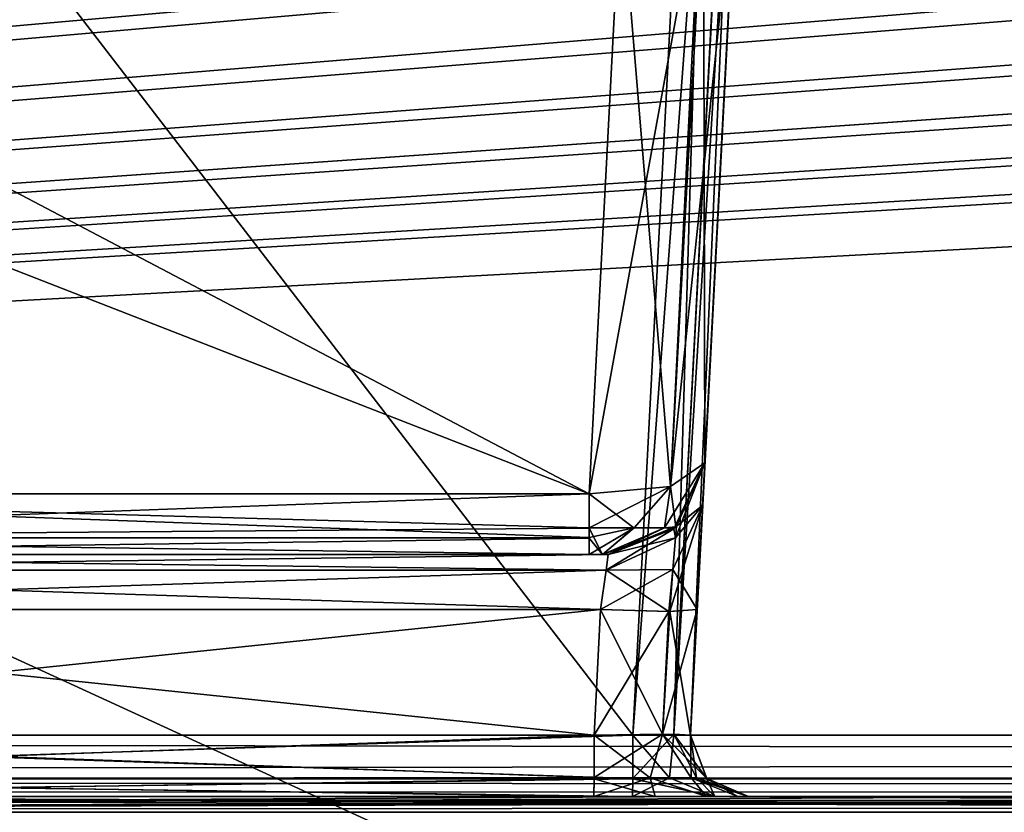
# Model space of a CAD drawing. Header units: inches. Extents: x -10 to 10, y -2.3 to 4.3.
# Tile 368 of 656: x -4.472 to -3.963, y -1.613 to -1.204. Entities that reach past the tile are written whole.
import ezdxf

# ---------------------------------------------------------------- set-up
doc = ezdxf.new("R2010")
doc.units = ezdxf.units.IN
doc.header["$LTSCALE"] = 65.185185
doc.header["$MEASUREMENT"] = 0
for name, color, linetype in [('131', 7, 'CONTINUOUS'), ('140', 7, 'CONTINUOUS'), ('1543', 7, 'CONTINUOUS'), ('1544', 7, 'CONTINUOUS'), ('1545', 7, 'CONTINUOUS'), ('1546', 7, 'CONTINUOUS'), ('1552', 7, 'CONTINUOUS'), ('1553', 7, 'CONTINUOUS'), ('1554', 7, 'CONTINUOUS'), ('165', 7, 'CONTINUOUS'), ('1802', 7, 'CONTINUOUS'), ('1803', 7, 'CONTINUOUS'), ('1804', 7, 'CONTINUOUS'), ('1805', 7, 'CONTINUOUS'), ('1809', 7, 'CONTINUOUS'), ('1810', 7, 'CONTINUOUS'), ('195', 7, 'CONTINUOUS'), ('196', 7, 'CONTINUOUS'), ('3830', 7, 'CONTINUOUS'), ('3835', 7, 'CONTINUOUS'), ('432', 7, 'CONTINUOUS'), ('5699', 7, 'CONTINUOUS'), ('7022', 7, 'CONTINUOUS'), ('7023', 7, 'CONTINUOUS'), ('7024', 7, 'CONTINUOUS'), ('7027', 7, 'CONTINUOUS'), ('7028', 7, 'CONTINUOUS'), ('7029', 7, 'CONTINUOUS'), ('7030', 7, 'CONTINUOUS'), ('7031', 7, 'CONTINUOUS'), ('7033', 7, 'CONTINUOUS'), ('7036', 7, 'CONTINUOUS'), ('7308', 7, 'CONTINUOUS'), ('7399', 7, 'CONTINUOUS'), ('7404', 7, 'CONTINUOUS'), ('7405', 7, 'CONTINUOUS'), ('7406', 7, 'CONTINUOUS'), ('7409', 7, 'CONTINUOUS'), ('7410', 7, 'CONTINUOUS'), ('8170', 7, 'CONTINUOUS'), ('8171', 7, 'CONTINUOUS'), ('8172', 7, 'CONTINUOUS'), ('8173', 7, 'CONTINUOUS'), ('8174', 7, 'CONTINUOUS'), ('8177', 7, 'CONTINUOUS'), ('8178', 7, 'CONTINUOUS'), ('8179', 7, 'CONTINUOUS'), ('8585', 7, 'CONTINUOUS'), ('8594', 7, 'CONTINUOUS'), ('9511', 7, 'CONTINUOUS')]:
    doc.layers.add(name, color=color, linetype=linetype)

msp = doc.modelspace()

# ---------------------------------------------------------------- linework, layer by layer
at = {"layer": '131', "linetype": 'Continuous'}
for points in [[(8.075, -1.605, 4.09849), (-8.075, -1.605, 4.09849), (8.075, -1.605, -4.09849), (8.075, -1.605, 4.09849)], [(8.075, -1.605, -4.09849), (-8.075, -1.605, 4.09849), (-8.075, -1.605, -4.09849), (8.075, -1.605, -4.09849)]]:
    msp.add_3dface(points, dxfattribs=at)
at = {"layer": '140', "linetype": 'Continuous'}
for points in [[(-8.5782, -1.605, -4.59779), (8.57822, -1.605, -4.59779), (-5.96565, -1.605, -4.58254), (-8.5782, -1.605, -4.59779)], [(8.57822, -1.605, 4.59779), (-8.5782, -1.605, 4.59779), (5.96565, -1.605, 4.58254), (8.57822, -1.605, 4.59779)], [(5.96565, -1.605, 4.58254), (-8.5782, -1.605, 4.59779), (1.96565, -1.605, 4.58254), (5.96565, -1.605, 4.58254)], [(1.96565, -1.605, 4.58254), (-8.5782, -1.605, 4.59779), (-1.98604, -1.605, 4.58467), (1.96565, -1.605, 4.58254)], [(-1.98604, -1.605, 4.58467), (-8.5782, -1.605, 4.59779), (-5.98604, -1.605, 4.58467), (-1.98604, -1.605, 4.58467)], [(-2.14705, -1.605, 4.53289), (-1.98604, -1.605, 4.58467), (-5.98604, -1.605, 4.58467), (-2.14705, -1.605, 4.53289)], [(-2.31453, -1.605, 4.45621), (-2.14705, -1.605, 4.53289), (-5.98604, -1.605, 4.58467), (-2.31453, -1.605, 4.45621)], [(-2.82517, -1.605, 4.45621), (-2.31453, -1.605, 4.45621), (-5.98604, -1.605, 4.58467), (-2.82517, -1.605, 4.45621)], [(-3.17483, -1.605, 4.45621), (-2.82517, -1.605, 4.45621), (-5.98604, -1.605, 4.58467), (-3.17483, -1.605, 4.45621)], [(-3.84467, -1.605, 4.45621), (-3.17483, -1.605, 4.45621), (-5.98604, -1.605, 4.58467), (-3.84467, -1.605, 4.45621)], [(-3.88708, -1.605, 4.43865), (-3.84467, -1.605, 4.45621), (-5.98604, -1.605, 4.58467), (-3.88708, -1.605, 4.43865)], [(-4.15533, -1.605, 4.45621), (-3.88708, -1.605, 4.43865), (-5.98604, -1.605, 4.58467), (-4.15533, -1.605, 4.45621)], [(-4.82517, -1.605, 4.45621), (-4.15533, -1.605, 4.45621), (-5.98604, -1.605, 4.58467), (-4.82517, -1.605, 4.45621)], [(-5.96565, -1.605, -4.58254), (8.57822, -1.605, -4.59779), (-1.96565, -1.605, -4.58254), (-5.96565, -1.605, -4.58254)], [(-5.81869, -1.605, -4.49853), (-5.96565, -1.605, -4.58254), (-1.96565, -1.605, -4.58254), (-5.81869, -1.605, -4.49853)], [(-5.68547, -1.605, -4.45621), (-5.81869, -1.605, -4.49853), (-1.96565, -1.605, -4.58254), (-5.68547, -1.605, -4.45621)], [(-5.17483, -1.605, -4.45621), (-5.68547, -1.605, -4.45621), (-1.96565, -1.605, -4.58254), (-5.17483, -1.605, -4.45621)], [(-4.82517, -1.605, -4.45621), (-5.17483, -1.605, -4.45621), (-1.96565, -1.605, -4.58254), (-4.82517, -1.605, -4.45621)], [(-4.15533, -1.605, -4.45621), (-4.82517, -1.605, -4.45621), (-1.96565, -1.605, -4.58254), (-4.15533, -1.605, -4.45621)], [(-4.11292, -1.605, -4.43865), (-4.15533, -1.605, -4.45621), (-1.96565, -1.605, -4.58254), (-4.11292, -1.605, -4.43865)], [(-3.9046, -1.605, 4.39627), (-3.88708, -1.605, 4.43865), (-4.15533, -1.605, 4.45621), (-3.9046, -1.605, 4.39627)], [(-4.11295, -1.605, 4.43868), (-3.9046, -1.605, 4.39627), (-4.15533, -1.605, 4.45621), (-4.11295, -1.605, 4.43868)], [(-4.11715, -1.605, -4.14496), (-4.10103, -1.605, -4.17031), (-3.9046, -1.605, -4.39627), (-4.11715, -1.605, -4.14496)], [(-3.88285, -1.605, -4.14496), (-4.11715, -1.605, -4.14496), (-3.89897, -1.605, -4.17032), (-3.88285, -1.605, -4.14496)], [(-3.89897, -1.605, -4.17032), (-4.11715, -1.605, -4.14496), (-3.9046, -1.605, -4.1998), (-3.89897, -1.605, -4.17032)], [(-3.9046, -1.605, -4.1998), (-4.11715, -1.605, -4.14496), (-3.9046, -1.605, -4.39627), (-3.9046, -1.605, -4.1998)], [(-4.11715, -1.605, 4.14496), (-3.88285, -1.605, 4.14496), (-4.10103, -1.605, 4.17032), (-4.11715, -1.605, 4.14496)], [(-3.9046, -1.605, 4.1998), (-3.9046, -1.605, 4.39627), (-4.11295, -1.605, 4.43868), (-3.9046, -1.605, 4.1998)], [(-4.0954, -1.605, 4.39627), (-3.9046, -1.605, 4.1998), (-4.11295, -1.605, 4.43868), (-4.0954, -1.605, 4.39627)], [(-4.0954, -1.605, -4.39627), (-4.11292, -1.605, -4.43865), (-3.84467, -1.605, -4.45621), (-4.0954, -1.605, -4.39627)], [(-3.84467, -1.605, -4.45621), (-4.11292, -1.605, -4.43865), (-1.96565, -1.605, -4.58254), (-3.84467, -1.605, -4.45621)], [(-4.10103, -1.605, -4.17031), (-4.0954, -1.605, -4.1998), (-3.9046, -1.605, -4.39627), (-4.10103, -1.605, -4.17031)], [(-4.10103, -1.605, 4.17032), (-3.88285, -1.605, 4.14496), (-4.0954, -1.605, 4.1998), (-4.10103, -1.605, 4.17032)], [(-4.0954, -1.605, -4.1998), (-4.0954, -1.605, -4.39627), (-3.88705, -1.605, -4.43868), (-4.0954, -1.605, -4.1998)], [(-3.88705, -1.605, -4.43868), (-4.0954, -1.605, -4.39627), (-3.84467, -1.605, -4.45621), (-3.88705, -1.605, -4.43868)], [(-3.9046, -1.605, -4.39627), (-4.0954, -1.605, -4.1998), (-3.88705, -1.605, -4.43868), (-3.9046, -1.605, -4.39627)], [(-3.89897, -1.605, 4.17031), (-3.9046, -1.605, 4.1998), (-4.0954, -1.605, 4.39627), (-3.89897, -1.605, 4.17031)], [(-3.88285, -1.605, 4.14496), (-3.89897, -1.605, 4.17031), (-4.0954, -1.605, 4.39627), (-3.88285, -1.605, 4.14496)], [(-4.0954, -1.605, 4.1998), (-3.88285, -1.605, 4.14496), (-4.0954, -1.605, 4.39627), (-4.0954, -1.605, 4.1998)]]:
    msp.add_3dface(points, dxfattribs=at)
at = {"layer": '1543', "linetype": 'Continuous'}
for points in [[(-4.12536, -1.57343, 4.39629), (-4.0615, -0.355, 2.83901), (-4.09881, -1.06699, 3.71209), (-4.12536, -1.57343, 4.39629)], [(-4.0615, -0.355, 2.83901), (-4.12536, -1.57343, 4.39629), (-4.07634, -0.6382, 4.4453), (-4.0615, -0.355, 2.83901)], [(-4.11913, -1.45461, 4.17158), (-4.12536, -1.57343, 4.39629), (-4.09881, -1.06699, 3.71209), (-4.11913, -1.45461, 4.17158)], [(-4.11798, -1.43262, 4.11653), (-4.11913, -1.45461, 4.17158), (-4.09881, -1.06699, 3.71209), (-4.11798, -1.43262, 4.11653)], [(-4.10143, -1.11696, 3.75259), (-4.11798, -1.43262, 4.11653), (-4.09881, -1.06699, 3.71209), (-4.10143, -1.11696, 3.75259)], [(-4.11798, -1.43262, 3.88012), (-4.11798, -1.43262, 4.11653), (-4.10143, -1.11696, 3.75259), (-4.11798, -1.43262, 3.88012)], [(-4.12195, -1.50847, 4.19638), (-4.12536, -1.57343, 4.39629), (-4.11913, -1.45461, 4.17158), (-4.12195, -1.50847, 4.19638)], [(-4.12536, -1.57343, 4.19979), (-4.12536, -1.57343, 4.39629), (-4.12195, -1.50847, 4.19638), (-4.12536, -1.57343, 4.19979)]]:
    msp.add_3dface(points, dxfattribs=at)
at = {"layer": '1544', "linetype": 'Continuous'}
for points in [[(-4.12536, -1.57343, 4.39629), (-4.12536, -1.57343, 4.19979), (-4.11697, -1.59584, 4.19979), (-4.12536, -1.57343, 4.39629)], [(-4.12536, -1.57343, 4.39629), (-4.11697, -1.59584, 4.19979), (-4.11693, -1.59589, 4.39629), (-4.12536, -1.57343, 4.39629)], [(-4.11697, -1.59584, 4.19979), (-4.0954, -1.605, 4.1998), (-4.11693, -1.59589, 4.39629), (-4.11697, -1.59584, 4.19979)], [(-4.0954, -1.605, 4.1998), (-4.0954, -1.605, 4.39627), (-4.11693, -1.59589, 4.39629), (-4.0954, -1.605, 4.1998)]]:
    msp.add_3dface(points, dxfattribs=at)
at = {"layer": '1545', "linetype": 'Continuous'}
for points in [[(-4.17529, -1.57343, 4.14986), (-4.1463, -1.59547, 4.14958), (-4.13996, -1.57278, 4.16442), (-4.17529, -1.57343, 4.14986)], [(-4.17529, -1.59589, 4.14143), (-4.1463, -1.59547, 4.14958), (-4.17529, -1.57343, 4.14986), (-4.17529, -1.59589, 4.14143)], [(-4.1463, -1.59547, 4.14958), (-4.12509, -1.59547, 4.17079), (-4.13996, -1.57278, 4.16442), (-4.1463, -1.59547, 4.14958)], [(-4.11697, -1.59584, 4.19979), (-4.12536, -1.57343, 4.19979), (-4.13996, -1.57278, 4.16442), (-4.11697, -1.59584, 4.19979)], [(-4.12509, -1.59547, 4.17079), (-4.11697, -1.59584, 4.19979), (-4.13996, -1.57278, 4.16442), (-4.12509, -1.59547, 4.17079)], [(-4.1753, -1.605, 4.1199), (-4.14366, -1.605, 4.12642), (-4.17529, -1.59589, 4.14143), (-4.1753, -1.605, 4.1199)], [(-4.17529, -1.59589, 4.14143), (-4.14366, -1.605, 4.12642), (-4.1463, -1.59547, 4.14958), (-4.17529, -1.59589, 4.14143)], [(-4.14366, -1.605, 4.12642), (-4.11715, -1.605, 4.14496), (-4.1463, -1.59547, 4.14958), (-4.14366, -1.605, 4.12642)], [(-4.1463, -1.59547, 4.14958), (-4.11715, -1.605, 4.14496), (-4.12509, -1.59547, 4.17079), (-4.1463, -1.59547, 4.14958)], [(-4.11715, -1.605, 4.14496), (-4.10103, -1.605, 4.17032), (-4.12509, -1.59547, 4.17079), (-4.11715, -1.605, 4.14496)], [(-4.10103, -1.605, 4.17032), (-4.0954, -1.605, 4.1998), (-4.12509, -1.59547, 4.17079), (-4.10103, -1.605, 4.17032)], [(-4.0954, -1.605, 4.1998), (-4.11697, -1.59584, 4.19979), (-4.12509, -1.59547, 4.17079), (-4.0954, -1.605, 4.1998)]]:
    msp.add_3dface(points, dxfattribs=at)
at = {"layer": '1546', "linetype": 'Continuous'}
for points in [[(-4.85752, -1.605, 4.14496), (-4.11715, -1.605, 4.14496), (-4.82867, -1.605, 4.12635), (-4.85752, -1.605, 4.14496)], [(-4.11715, -1.605, 4.14496), (-4.79519, -1.605, 4.1199), (-4.82867, -1.605, 4.12635), (-4.11715, -1.605, 4.14496)], [(-4.11715, -1.605, 4.14496), (-4.1753, -1.605, 4.1199), (-4.79519, -1.605, 4.1199), (-4.11715, -1.605, 4.14496)], [(-4.11715, -1.605, 4.14496), (-4.14366, -1.605, 4.12642), (-4.1753, -1.605, 4.1199), (-4.11715, -1.605, 4.14496)]]:
    msp.add_3dface(points, dxfattribs=at)
at = {"layer": '1552', "linetype": 'Continuous'}
for points in [[(-4.82519, -1.59589, 4.43467), (-4.82519, -1.57343, 4.42625), (-4.15531, -1.59584, 4.43463), (-4.82519, -1.59589, 4.43467)], [(-4.15531, -1.59584, 4.43463), (-4.82519, -1.57343, 4.42625), (-4.15531, -1.57343, 4.42625), (-4.15531, -1.59584, 4.43463)], [(-4.15533, -1.605, 4.45621), (-4.82519, -1.59589, 4.43467), (-4.15531, -1.59584, 4.43463), (-4.15533, -1.605, 4.45621)], [(-4.15533, -1.605, 4.45621), (-4.82517, -1.605, 4.45621), (-4.82519, -1.59589, 4.43467), (-4.15533, -1.605, 4.45621)]]:
    msp.add_3dface(points, dxfattribs=at)
at = {"layer": '1553', "linetype": 'Continuous'}
for points in [[(-4.1363, -1.59547, 4.42919), (-4.15531, -1.59584, 4.43463), (-4.13407, -1.57279, 4.41749), (-4.1363, -1.59547, 4.42919)], [(-4.15531, -1.59584, 4.43463), (-4.15531, -1.57343, 4.42625), (-4.13407, -1.57279, 4.41749), (-4.15531, -1.59584, 4.43463)], [(-4.12241, -1.59547, 4.41529), (-4.1363, -1.59547, 4.42919), (-4.13407, -1.57279, 4.41749), (-4.12241, -1.59547, 4.41529)], [(-4.12536, -1.57343, 4.39629), (-4.12241, -1.59547, 4.41529), (-4.13407, -1.57279, 4.41749), (-4.12536, -1.57343, 4.39629)], [(-4.12536, -1.57343, 4.39629), (-4.11693, -1.59589, 4.39629), (-4.12241, -1.59547, 4.41529), (-4.12536, -1.57343, 4.39629)], [(-4.11295, -1.605, 4.43868), (-4.15533, -1.605, 4.45621), (-4.1363, -1.59547, 4.42919), (-4.11295, -1.605, 4.43868)], [(-4.15533, -1.605, 4.45621), (-4.15531, -1.59584, 4.43463), (-4.1363, -1.59547, 4.42919), (-4.15533, -1.605, 4.45621)], [(-4.11295, -1.605, 4.43868), (-4.1363, -1.59547, 4.42919), (-4.12241, -1.59547, 4.41529), (-4.11295, -1.605, 4.43868)], [(-4.11693, -1.59589, 4.39629), (-4.11295, -1.605, 4.43868), (-4.12241, -1.59547, 4.41529), (-4.11693, -1.59589, 4.39629)], [(-4.0954, -1.605, 4.39627), (-4.11295, -1.605, 4.43868), (-4.11693, -1.59589, 4.39629), (-4.0954, -1.605, 4.39627)]]:
    msp.add_3dface(points, dxfattribs=at)
at = {"layer": '1554', "linetype": 'Continuous'}
for points in [[(-4.08517, -0.63882, 4.46648), (-4.15531, -1.57343, 4.42625), (-4.1063, -0.63817, 4.47526), (-4.08517, -0.63882, 4.46648)], [(-4.13407, -1.57279, 4.41749), (-4.15531, -1.57343, 4.42625), (-4.08517, -0.63882, 4.46648), (-4.13407, -1.57279, 4.41749)], [(-4.07634, -0.6382, 4.4453), (-4.12536, -1.57343, 4.39629), (-4.13407, -1.57279, 4.41749), (-4.07634, -0.6382, 4.4453)], [(-4.07634, -0.6382, 4.4453), (-4.13407, -1.57279, 4.41749), (-4.08517, -0.63882, 4.46648), (-4.07634, -0.6382, 4.4453)]]:
    msp.add_3dface(points, dxfattribs=at)
at = {"layer": '165', "linetype": 'Continuous'}
for points in [[(8.57837, -1.59603, 4.61919), (8.57837, -1.57343, 4.62775), (-8.57837, -1.59542, 4.61977), (8.57837, -1.59603, 4.61919)], [(-8.57837, -1.59542, 4.61977), (8.57837, -1.57343, 4.62775), (-8.57837, -1.57343, 4.62775), (-8.57837, -1.59542, 4.61977)], [(-8.5782, -1.605, 4.59779), (8.57837, -1.59603, 4.61919), (-8.57837, -1.59542, 4.61977), (-8.5782, -1.605, 4.59779)], [(-8.5782, -1.605, 4.59779), (8.57822, -1.605, 4.59779), (8.57837, -1.59603, 4.61919), (-8.5782, -1.605, 4.59779)]]:
    msp.add_3dface(points, dxfattribs=at)
at = {"layer": '1802', "linetype": 'Continuous'}
for points in [[(-4.12536, -1.57343, -4.19979), (-4.12195, -1.50847, -4.19638), (-4.0615, -0.355, -4.51799), (-4.12536, -1.57343, -4.19979)], [(-4.07634, -0.6382, -4.4453), (-4.12536, -1.57343, -4.19979), (-4.0615, -0.355, -4.51799), (-4.07634, -0.6382, -4.4453)], [(-4.0615, -0.355, -4.51799), (-4.12195, -1.50847, -4.19638), (-4.11913, -1.45461, -4.17158), (-4.0615, -0.355, -4.51799)], [(-4.11798, -1.43262, -4.11653), (-4.0615, -0.355, -4.51799), (-4.11913, -1.45461, -4.17158), (-4.11798, -1.43262, -4.11653)], [(-4.10143, -1.11696, -3.75259), (-4.0615, -0.355, -4.51799), (-4.11798, -1.43262, -3.88012), (-4.10143, -1.11696, -3.75259)], [(-4.11798, -1.43262, -3.88012), (-4.0615, -0.355, -4.51799), (-4.11798, -1.43262, -4.11653), (-4.11798, -1.43262, -3.88012)], [(-4.12536, -1.57343, -4.39629), (-4.12536, -1.57343, -4.19979), (-4.07634, -0.6382, -4.4453), (-4.12536, -1.57343, -4.39629)]]:
    msp.add_3dface(points, dxfattribs=at)
at = {"layer": '1803', "linetype": 'Continuous'}
for points in [[(-4.17188, -1.50843, -4.14645), (-4.13667, -1.50951, -4.16108), (-4.17529, -1.57343, -4.14986), (-4.17188, -1.50843, -4.14645)], [(-4.17529, -1.57343, -4.14986), (-4.13667, -1.50951, -4.16108), (-4.13992, -1.57278, -4.16446), (-4.17529, -1.57343, -4.14986)], [(-4.12195, -1.50847, -4.19638), (-4.12536, -1.57343, -4.19979), (-4.13992, -1.57278, -4.16446), (-4.12195, -1.50847, -4.19638)], [(-4.13667, -1.50951, -4.16108), (-4.12195, -1.50847, -4.19638), (-4.13992, -1.57278, -4.16446), (-4.13667, -1.50951, -4.16108)]]:
    msp.add_3dface(points, dxfattribs=at)
at = {"layer": '1804', "linetype": 'Continuous'}
for points in [[(-4.11798, -1.43262, -4.11653), (-4.11913, -1.45461, -4.17158), (-4.13263, -1.46543, -4.11649), (-4.11798, -1.43262, -4.11653)], [(-4.11913, -1.45461, -4.17158), (-4.12195, -1.50847, -4.19638), (-4.13461, -1.48772, -4.15515), (-4.11913, -1.45461, -4.17158)], [(-4.11913, -1.45461, -4.17158), (-4.13461, -1.48772, -4.15515), (-4.13314, -1.47145, -4.13892), (-4.11913, -1.45461, -4.17158)], [(-4.11913, -1.45461, -4.17158), (-4.13314, -1.47145, -4.13892), (-4.13263, -1.46543, -4.11649), (-4.11913, -1.45461, -4.17158)], [(-4.13263, -1.46543, -4.11649), (-4.13314, -1.47145, -4.13892), (-4.16791, -1.48, -4.11649), (-4.13263, -1.46543, -4.11649)], [(-4.13314, -1.47145, -4.13892), (-4.13461, -1.48772, -4.15515), (-4.16906, -1.48821, -4.13711), (-4.13314, -1.47145, -4.13892)], [(-4.16791, -1.48, -4.11649), (-4.13314, -1.47145, -4.13892), (-4.16906, -1.48821, -4.13711), (-4.16791, -1.48, -4.11649)], [(-4.13667, -1.50951, -4.16108), (-4.17188, -1.50843, -4.14645), (-4.16906, -1.48821, -4.13711), (-4.13667, -1.50951, -4.16108)], [(-4.13461, -1.48772, -4.15515), (-4.13667, -1.50951, -4.16108), (-4.16906, -1.48821, -4.13711), (-4.13461, -1.48772, -4.15515)], [(-4.12195, -1.50847, -4.19638), (-4.13667, -1.50951, -4.16108), (-4.13461, -1.48772, -4.15515), (-4.12195, -1.50847, -4.19638)]]:
    msp.add_3dface(points, dxfattribs=at)
at = {"layer": '1805', "linetype": 'Continuous'}
for points in [[(-4.16791, -1.48, -4.11649), (-4.16906, -1.48821, -4.13711), (-4.8031, -1.48, -4.11649), (-4.16791, -1.48, -4.11649)], [(-4.8031, -1.48, -4.11649), (-4.16906, -1.48821, -4.13711), (-4.80181, -1.4882, -4.1371), (-4.8031, -1.48, -4.11649)], [(-4.16906, -1.48821, -4.13711), (-4.17188, -1.50843, -4.14645), (-4.80181, -1.4882, -4.1371), (-4.16906, -1.48821, -4.13711)], [(-4.80181, -1.4882, -4.1371), (-4.17188, -1.50843, -4.14645), (-4.79863, -1.50843, -4.14645), (-4.80181, -1.4882, -4.1371)]]:
    msp.add_3dface(points, dxfattribs=at)
at = {"layer": '1809', "linetype": 'Continuous'}
for points in [[(-4.11715, -1.605, -4.14496), (-4.85752, -1.605, -4.14496), (-4.14365, -1.605, -4.12643), (-4.11715, -1.605, -4.14496)], [(-4.85752, -1.605, -4.14496), (-4.79518, -1.605, -4.1199), (-4.1753, -1.605, -4.1199), (-4.85752, -1.605, -4.14496)], [(-4.14365, -1.605, -4.12643), (-4.85752, -1.605, -4.14496), (-4.1753, -1.605, -4.1199), (-4.14365, -1.605, -4.12643)]]:
    msp.add_3dface(points, dxfattribs=at)
at = {"layer": '1810', "linetype": 'Continuous'}
for points in [[(-5.58789, -1.605, -4.14496), (-5.14248, -1.605, -4.14496), (-2.5761, -1.61322, -4.1656), (-5.58789, -1.605, -4.14496)], [(-5.58789, -1.61325, -4.16563), (-5.58789, -1.605, -4.14496), (-2.5761, -1.61322, -4.1656), (-5.58789, -1.61325, -4.16563)], [(-5.14248, -1.605, -4.14496), (-4.85752, -1.605, -4.14496), (-2.5761, -1.61322, -4.1656), (-5.14248, -1.605, -4.14496)], [(-4.85752, -1.605, -4.14496), (-4.11715, -1.605, -4.14496), (-2.5761, -1.61322, -4.1656), (-4.85752, -1.605, -4.14496)], [(-4.11715, -1.605, -4.14496), (-3.88285, -1.605, -4.14496), (-2.5761, -1.61322, -4.1656), (-4.11715, -1.605, -4.14496)], [(-2.5761, -1.63343, -4.17492), (-5.58789, -1.61325, -4.16563), (-2.5761, -1.61322, -4.1656), (-2.5761, -1.63343, -4.17492)]]:
    msp.add_3dface(points, dxfattribs=at)
at = {"layer": '195', "linetype": 'Continuous'}
for points in [[(-8.57837, -1.59603, -4.61919), (-8.57837, -1.57343, -4.62775), (8.57837, -1.59542, -4.61977), (-8.57837, -1.59603, -4.61919)], [(8.57837, -1.59542, -4.61977), (-8.57837, -1.57343, -4.62775), (8.57837, -1.57343, -4.62775), (8.57837, -1.59542, -4.61977)], [(8.57822, -1.605, -4.59779), (-8.57837, -1.59603, -4.61919), (8.57837, -1.59542, -4.61977), (8.57822, -1.605, -4.59779)], [(8.57822, -1.605, -4.59779), (-8.5782, -1.605, -4.59779), (-8.57837, -1.59603, -4.61919), (8.57822, -1.605, -4.59779)]]:
    msp.add_3dface(points, dxfattribs=at)
at = {"layer": '196', "linetype": 'Continuous'}
for points in [[(-1.89693, -0.63817, -4.57874), (-8.57837, -1.57343, -4.62775), (-1.93761, -0.62096, -4.57784), (-1.89693, -0.63817, -4.57874)], [(-1.93761, -0.62096, -4.57784), (-8.57837, -1.57343, -4.62775), (-2.10307, -0.63817, -4.57874), (-1.93761, -0.62096, -4.57784)], [(-2.87743, -0.63817, -4.57874), (-8.57837, -1.57343, -4.62775), (-2.91811, -0.62096, -4.57784), (-2.87743, -0.63817, -4.57874)], [(-2.91811, -0.62096, -4.57784), (-8.57837, -1.57343, -4.62775), (-3.12257, -0.63817, -4.57874), (-2.91811, -0.62096, -4.57784)], [(-3.89693, -0.63817, -4.57874), (-8.57837, -1.57343, -4.62775), (-3.93712, -0.62143, -4.57786), (-3.89693, -0.63817, -4.57874)], [(-3.93712, -0.62143, -4.57786), (-8.57837, -1.57343, -4.62775), (-4.10307, -0.63817, -4.57874), (-3.93712, -0.62143, -4.57786)], [(8.57837, -1.57343, -4.62775), (-8.57837, -1.57343, -4.62775), (8.52935, -0.63817, -4.57874), (8.57837, -1.57343, -4.62775)], [(5.89693, -0.63817, -4.57874), (-8.57837, -1.57343, -4.62775), (5.12257, -0.63817, -4.57874), (5.89693, -0.63817, -4.57874)], [(-8.57837, -1.57343, -4.62775), (5.89693, -0.63817, -4.57874), (6.10307, -0.63817, -4.57874), (-8.57837, -1.57343, -4.62775)], [(5.12257, -0.63817, -4.57874), (-8.57837, -1.57343, -4.62775), (4.87743, -0.63817, -4.57874), (5.12257, -0.63817, -4.57874)], [(4.87743, -0.63817, -4.57874), (-8.57837, -1.57343, -4.62775), (4.10307, -0.63817, -4.57874), (4.87743, -0.63817, -4.57874)], [(4.10307, -0.63817, -4.57874), (-8.57837, -1.57343, -4.62775), (3.89693, -0.63817, -4.57874), (4.10307, -0.63817, -4.57874)], [(3.89693, -0.63817, -4.57874), (-8.57837, -1.57343, -4.62775), (3.12257, -0.63817, -4.57874), (3.89693, -0.63817, -4.57874)], [(3.12257, -0.63817, -4.57874), (-8.57837, -1.57343, -4.62775), (2.87743, -0.63817, -4.57874), (3.12257, -0.63817, -4.57874)], [(2.87743, -0.63817, -4.57874), (-8.57837, -1.57343, -4.62775), (2.10307, -0.63817, -4.57874), (2.87743, -0.63817, -4.57874)], [(2.10307, -0.63817, -4.57874), (-8.57837, -1.57343, -4.62775), (1.89693, -0.63817, -4.57874), (2.10307, -0.63817, -4.57874)], [(1.89693, -0.63817, -4.57874), (-8.57837, -1.57343, -4.62775), (-1.89693, -0.63817, -4.57874), (1.89693, -0.63817, -4.57874)], [(-2.10307, -0.63817, -4.57874), (-8.57837, -1.57343, -4.62775), (-2.87743, -0.63817, -4.57874), (-2.10307, -0.63817, -4.57874)], [(-3.12257, -0.63817, -4.57874), (-8.57837, -1.57343, -4.62775), (-3.89693, -0.63817, -4.57874), (-3.12257, -0.63817, -4.57874)], [(-4.10307, -0.63817, -4.57874), (-8.57837, -1.57343, -4.62775), (-4.87743, -0.63817, -4.57874), (-4.10307, -0.63817, -4.57874)], [(8.52935, -0.63817, -4.57874), (-8.57837, -1.57343, -4.62775), (7.12257, -0.63817, -4.57874), (8.52935, -0.63817, -4.57874)], [(7.12257, -0.63817, -4.57874), (-8.57837, -1.57343, -4.62775), (6.87743, -0.63817, -4.57874), (7.12257, -0.63817, -4.57874)], [(6.87743, -0.63817, -4.57874), (-8.57837, -1.57343, -4.62775), (6.10307, -0.63817, -4.57874), (6.87743, -0.63817, -4.57874)]]:
    msp.add_3dface(points, dxfattribs=at)
at = {"layer": '3830', "linetype": 'Continuous'}
for points in [[(-8.075, -1.605, 4.09849), (8.075, -1.605, 4.09849), (8.075, -1.61324, 4.07784), (-8.075, -1.605, 4.09849)], [(-8.075, -1.605, 4.09849), (8.075, -1.61324, 4.07784), (-8.075, -1.61324, 4.07784), (-8.075, -1.605, 4.09849)]]:
    msp.add_3dface(points, dxfattribs=at)
at = {"layer": '3835', "linetype": 'Continuous'}
for points in [[(8.075, -1.605, -4.09849), (-8.075, -1.605, -4.09849), (-8.075, -1.61324, -4.07784), (8.075, -1.605, -4.09849)], [(8.075, -1.61324, -4.07784), (8.075, -1.605, -4.09849), (-8.075, -1.61324, -4.07784), (8.075, -1.61324, -4.07784)]]:
    msp.add_3dface(points, dxfattribs=at)
at = {"layer": '432', "linetype": 'Continuous'}
for points in [[(-8.57837, -1.57343, 4.62775), (8.57837, -1.57343, 4.62775), (-8.52935, -0.63817, 4.57874), (-8.57837, -1.57343, 4.62775)], [(-8.52935, -0.63817, 4.57874), (8.57837, -1.57343, 4.62775), (-7.12257, -0.63817, 4.57874), (-8.52935, -0.63817, 4.57874)], [(-7.12257, -0.63817, 4.57874), (8.57837, -1.57343, 4.62775), (-6.87743, -0.63817, 4.57874), (-7.12257, -0.63817, 4.57874)], [(-6.87743, -0.63817, 4.57874), (8.57837, -1.57343, 4.62775), (-6.10307, -0.63817, 4.57874), (-6.87743, -0.63817, 4.57874)], [(-6.10307, -0.63817, 4.57874), (8.57837, -1.57343, 4.62775), (-5.89693, -0.63817, 4.57874), (-6.10307, -0.63817, 4.57874)], [(-5.89693, -0.63817, 4.57874), (8.57837, -1.57343, 4.62775), (-5.12257, -0.63817, 4.57874), (-5.89693, -0.63817, 4.57874)], [(-5.12257, -0.63817, 4.57874), (8.57837, -1.57343, 4.62775), (-4.87743, -0.63817, 4.57874), (-5.12257, -0.63817, 4.57874)], [(-4.87743, -0.63817, 4.57874), (8.57837, -1.57343, 4.62775), (-4.10307, -0.63817, 4.57874), (-4.87743, -0.63817, 4.57874)], [(8.57837, -1.57343, 4.62775), (-3.89693, -0.63817, 4.57874), (-4.10307, -0.63817, 4.57874), (8.57837, -1.57343, 4.62775)]]:
    msp.add_3dface(points, dxfattribs=at)
at = {"layer": '5699', "linetype": 'Continuous'}
for points in [[(-2.85752, -1.605, 4.14496), (-3.14248, -1.605, 4.14496), (-5.58789, -1.61295, 4.16531), (-2.85752, -1.605, 4.14496)], [(-2.85752, -1.605, 4.14496), (-5.58789, -1.61295, 4.16531), (-2.57611, -1.605, 4.14496), (-2.85752, -1.605, 4.14496)], [(-3.14248, -1.605, 4.14496), (-3.88285, -1.605, 4.14496), (-5.58789, -1.61295, 4.16531), (-3.14248, -1.605, 4.14496)], [(-3.88285, -1.605, 4.14496), (-4.11715, -1.605, 4.14496), (-5.58789, -1.61295, 4.16531), (-3.88285, -1.605, 4.14496)], [(-4.11715, -1.605, 4.14496), (-4.85752, -1.605, 4.14496), (-5.58789, -1.61295, 4.16531), (-4.11715, -1.605, 4.14496)], [(-2.57611, -1.605, 4.14496), (-5.58789, -1.61295, 4.16531), (-2.5761, -1.61326, 4.16563), (-2.57611, -1.605, 4.14496)], [(-5.58789, -1.61295, 4.16531), (-5.58789, -1.63343, 4.17492), (-2.5761, -1.61326, 4.16563), (-5.58789, -1.61295, 4.16531)]]:
    msp.add_3dface(points, dxfattribs=at)
at = {"layer": '7022', "linetype": 'Continuous'}
for points in [[(-4.11798, -1.43262, 3.88012), (-4.10143, -1.11696, 3.75259), (-4.11874, -1.13152, 3.71424), (-4.11798, -1.43262, 3.88012)], [(-4.11874, -1.13152, 3.71424), (-4.16135, -1.13627, 3.69695), (-4.13584, -1.44496, 3.84014), (-4.11874, -1.13152, 3.71424)], [(-4.11798, -1.43262, 3.88012), (-4.11874, -1.13152, 3.71424), (-4.13584, -1.44496, 3.84014), (-4.11798, -1.43262, 3.88012)], [(-4.13584, -1.44496, 3.84014), (-4.16135, -1.13627, 3.69695), (-4.17772, -1.44873, 3.82319), (-4.13584, -1.44496, 3.84014)]]:
    msp.add_3dface(points, dxfattribs=at)
at = {"layer": '7023', "linetype": 'Continuous'}
for points in [[(-4.11798, -1.43262, 3.88012), (-4.13584, -1.44496, 3.84014), (-4.13301, -1.46581, 3.88012), (-4.11798, -1.43262, 3.88012)], [(-4.13584, -1.44496, 3.84014), (-4.17772, -1.44873, 3.82319), (-4.15464, -1.46627, 3.84172), (-4.13584, -1.44496, 3.84014)], [(-4.17772, -1.44873, 3.82319), (-4.17772, -1.4664, 3.83527), (-4.15464, -1.46627, 3.84172), (-4.17772, -1.44873, 3.82319)], [(-4.13584, -1.44496, 3.84014), (-4.15464, -1.46627, 3.84172), (-4.13884, -1.46627, 3.85865), (-4.13584, -1.44496, 3.84014)], [(-4.13584, -1.44496, 3.84014), (-4.13884, -1.46627, 3.85865), (-4.13301, -1.46581, 3.88012), (-4.13584, -1.44496, 3.84014)], [(-4.15464, -1.46627, 3.84172), (-4.17772, -1.4664, 3.83527), (-4.17085, -1.48, 3.87256), (-4.15464, -1.46627, 3.84172)], [(-4.17772, -1.4664, 3.83527), (-4.17772, -1.47162, 3.84184), (-4.17085, -1.48, 3.87256), (-4.17772, -1.4664, 3.83527)], [(-4.13884, -1.46627, 3.85865), (-4.15464, -1.46627, 3.84172), (-4.17085, -1.48, 3.87256), (-4.13884, -1.46627, 3.85865)], [(-4.16791, -1.48, 3.88012), (-4.13884, -1.46627, 3.85865), (-4.17085, -1.48, 3.87256), (-4.16791, -1.48, 3.88012)], [(-4.13301, -1.46581, 3.88012), (-4.13884, -1.46627, 3.85865), (-4.16791, -1.48, 3.88012), (-4.13301, -1.46581, 3.88012)], [(-4.17772, -1.47162, 3.84184), (-4.17772, -1.48, 3.86955), (-4.17085, -1.48, 3.87256), (-4.17772, -1.47162, 3.84184)]]:
    msp.add_3dface(points, dxfattribs=at)
at = {"layer": '7024', "linetype": 'Continuous'}
for points in [[(-4.17772, -1.48, 3.86955), (-4.8031, -1.48, 3.86955), (-4.16791, -1.48, 4.11649), (-4.17772, -1.48, 3.86955)], [(-4.16791, -1.48, 4.11649), (-4.8031, -1.48, 3.86955), (-4.8031, -1.48, 4.11649), (-4.16791, -1.48, 4.11649)], [(-4.17085, -1.48, 3.87256), (-4.17772, -1.48, 3.86955), (-4.16791, -1.48, 4.11649), (-4.17085, -1.48, 3.87256)], [(-4.16791, -1.48, 3.88012), (-4.17085, -1.48, 3.87256), (-4.16791, -1.48, 4.11649), (-4.16791, -1.48, 3.88012)]]:
    msp.add_3dface(points, dxfattribs=at)
at = {"layer": '7027', "linetype": 'Continuous'}
for points in [[(-4.16791, -1.48, 4.11649), (-4.8031, -1.48, 4.11649), (-4.80181, -1.4882, 4.1371), (-4.16791, -1.48, 4.11649)], [(-4.16791, -1.48, 4.11649), (-4.80181, -1.4882, 4.1371), (-4.16906, -1.48821, 4.13711), (-4.16791, -1.48, 4.11649)], [(-4.80181, -1.4882, 4.1371), (-4.79863, -1.50843, 4.14645), (-4.16906, -1.48821, 4.13711), (-4.80181, -1.4882, 4.1371)], [(-4.16906, -1.48821, 4.13711), (-4.79863, -1.50843, 4.14645), (-4.17188, -1.50843, 4.14645), (-4.16906, -1.48821, 4.13711)]]:
    msp.add_3dface(points, dxfattribs=at)
at = {"layer": '7028', "linetype": 'Continuous'}
for points in [[(-4.11798, -1.43262, 4.11653), (-4.13398, -1.46673, 4.11649), (-4.13314, -1.47144, 4.1389), (-4.11798, -1.43262, 4.11653)], [(-4.11913, -1.45461, 4.17158), (-4.11798, -1.43262, 4.11653), (-4.13314, -1.47144, 4.1389), (-4.11913, -1.45461, 4.17158)], [(-4.12195, -1.50847, 4.19638), (-4.11913, -1.45461, 4.17158), (-4.13605, -1.50951, 4.1617), (-4.12195, -1.50847, 4.19638)], [(-4.11913, -1.45461, 4.17158), (-4.13461, -1.48771, 4.15514), (-4.13605, -1.50951, 4.1617), (-4.11913, -1.45461, 4.17158)], [(-4.11913, -1.45461, 4.17158), (-4.13314, -1.47144, 4.1389), (-4.13461, -1.48771, 4.15514), (-4.11913, -1.45461, 4.17158)], [(-4.16791, -1.48, 4.11649), (-4.16906, -1.48821, 4.13711), (-4.13398, -1.46673, 4.11649), (-4.16791, -1.48, 4.11649)], [(-4.13398, -1.46673, 4.11649), (-4.16906, -1.48821, 4.13711), (-4.13314, -1.47144, 4.1389), (-4.13398, -1.46673, 4.11649)], [(-4.13314, -1.47144, 4.1389), (-4.16906, -1.48821, 4.13711), (-4.13461, -1.48771, 4.15514), (-4.13314, -1.47144, 4.1389)], [(-4.16906, -1.48821, 4.13711), (-4.17188, -1.50843, 4.14645), (-4.13461, -1.48771, 4.15514), (-4.16906, -1.48821, 4.13711)], [(-4.13461, -1.48771, 4.15514), (-4.17188, -1.50843, 4.14645), (-4.13605, -1.50951, 4.1617), (-4.13461, -1.48771, 4.15514)]]:
    msp.add_3dface(points, dxfattribs=at)
at = {"layer": '7029', "linetype": 'Continuous'}
for points in [[(-4.11798, -1.43262, 4.11653), (-4.13301, -1.46581, 3.88012), (-4.13398, -1.46673, 4.11649), (-4.11798, -1.43262, 4.11653)], [(-4.11798, -1.43262, 4.11653), (-4.11798, -1.43262, 3.88012), (-4.13301, -1.46581, 3.88012), (-4.11798, -1.43262, 4.11653)], [(-4.13301, -1.46581, 3.88012), (-4.16791, -1.48, 3.88012), (-4.13398, -1.46673, 4.11649), (-4.13301, -1.46581, 3.88012)], [(-4.16791, -1.48, 3.88012), (-4.16791, -1.48, 4.11649), (-4.13398, -1.46673, 4.11649), (-4.16791, -1.48, 3.88012)]]:
    msp.add_3dface(points, dxfattribs=at)
at = {"layer": '7030', "linetype": 'Continuous'}
for points in [[(-4.17529, -1.57343, 4.14986), (-4.13996, -1.57278, 4.16442), (-4.17188, -1.50843, 4.14645), (-4.17529, -1.57343, 4.14986)], [(-4.17188, -1.50843, 4.14645), (-4.13996, -1.57278, 4.16442), (-4.13605, -1.50951, 4.1617), (-4.17188, -1.50843, 4.14645)], [(-4.13996, -1.57278, 4.16442), (-4.12536, -1.57343, 4.19979), (-4.13605, -1.50951, 4.1617), (-4.13996, -1.57278, 4.16442)], [(-4.12536, -1.57343, 4.19979), (-4.12195, -1.50847, 4.19638), (-4.13605, -1.50951, 4.1617), (-4.12536, -1.57343, 4.19979)]]:
    msp.add_3dface(points, dxfattribs=at)
at = {"layer": '7031', "linetype": 'Continuous'}
for points in [[(-4.79523, -1.57343, 4.14986), (-4.17529, -1.57343, 4.14986), (-4.79863, -1.50843, 4.14645), (-4.79523, -1.57343, 4.14986)], [(-4.79863, -1.50843, 4.14645), (-4.17529, -1.57343, 4.14986), (-4.17188, -1.50843, 4.14645), (-4.79863, -1.50843, 4.14645)]]:
    msp.add_3dface(points, dxfattribs=at)
at = {"layer": '7033', "linetype": 'Continuous'}
for points in [[(-4.17529, -1.59589, 4.14143), (-4.17529, -1.57343, 4.14986), (-4.79523, -1.59526, 4.14202), (-4.17529, -1.59589, 4.14143)], [(-4.17529, -1.57343, 4.14986), (-4.79523, -1.57343, 4.14986), (-4.79523, -1.59526, 4.14202), (-4.17529, -1.57343, 4.14986)], [(-4.79519, -1.605, 4.1199), (-4.17529, -1.59589, 4.14143), (-4.79523, -1.59526, 4.14202), (-4.79519, -1.605, 4.1199)], [(-4.1753, -1.605, 4.1199), (-4.17529, -1.59589, 4.14143), (-4.79519, -1.605, 4.1199), (-4.1753, -1.605, 4.1199)]]:
    msp.add_3dface(points, dxfattribs=at)
at = {"layer": '7036', "linetype": 'Continuous'}
for points in [[(-4.78932, -1.21035, 3.72688), (-4.17772, -1.44873, 3.82319), (-4.77139, -1.13627, 3.69695), (-4.78932, -1.21035, 3.72688)], [(-4.17772, -1.44873, 3.82319), (-4.16135, -1.13627, 3.69695), (-4.77139, -1.13627, 3.69695), (-4.17772, -1.44873, 3.82319)], [(-4.80278, -1.44873, 3.82319), (-4.17772, -1.44873, 3.82319), (-4.78932, -1.21035, 3.72688), (-4.80278, -1.44873, 3.82319)]]:
    msp.add_3dface(points, dxfattribs=at)
at = {"layer": '7308', "linetype": 'Continuous'}
for points in [[(-4.17772, -1.4664, 3.83527), (-4.17772, -1.44873, 3.82319), (-4.80294, -1.47145, 3.84158), (-4.17772, -1.4664, 3.83527)], [(-4.17772, -1.44873, 3.82319), (-4.80278, -1.44873, 3.82319), (-4.80294, -1.47145, 3.84158), (-4.17772, -1.44873, 3.82319)], [(-4.17772, -1.47162, 3.84184), (-4.17772, -1.4664, 3.83527), (-4.80294, -1.47145, 3.84158), (-4.17772, -1.47162, 3.84184)], [(-4.8031, -1.48, 3.86955), (-4.17772, -1.47162, 3.84184), (-4.80294, -1.47145, 3.84158), (-4.8031, -1.48, 3.86955)], [(-4.17772, -1.48, 3.86955), (-4.17772, -1.47162, 3.84184), (-4.8031, -1.48, 3.86955), (-4.17772, -1.48, 3.86955)]]:
    msp.add_3dface(points, dxfattribs=at)
at = {"layer": '7399', "linetype": 'Continuous'}
for points in [[(-4.80278, -1.44873, -3.82319), (-4.77139, -1.13627, -3.69695), (-4.17772, -1.44873, -3.82319), (-4.80278, -1.44873, -3.82319)], [(-4.17772, -1.44873, -3.82319), (-4.77139, -1.13627, -3.69695), (-4.16135, -1.13627, -3.69695), (-4.17772, -1.44873, -3.82319)]]:
    msp.add_3dface(points, dxfattribs=at)
at = {"layer": '7404', "linetype": 'Continuous'}
for points in [[(-4.10143, -1.11696, -3.75259), (-4.11798, -1.43262, -3.88012), (-4.13582, -1.44495, -3.84015), (-4.10143, -1.11696, -3.75259)], [(-4.12005, -1.13194, -3.71301), (-4.10143, -1.11696, -3.75259), (-4.13582, -1.44495, -3.84015), (-4.12005, -1.13194, -3.71301)], [(-4.17772, -1.44873, -3.82319), (-4.16135, -1.13627, -3.69695), (-4.12005, -1.13194, -3.71301), (-4.17772, -1.44873, -3.82319)], [(-4.17772, -1.44873, -3.82319), (-4.12005, -1.13194, -3.71301), (-4.13582, -1.44495, -3.84015), (-4.17772, -1.44873, -3.82319)]]:
    msp.add_3dface(points, dxfattribs=at)
at = {"layer": '7405', "linetype": 'Continuous'}
for points in [[(-4.13582, -1.44495, -3.84015), (-4.11798, -1.43262, -3.88012), (-4.13883, -1.46627, -3.85865), (-4.13582, -1.44495, -3.84015)], [(-4.11798, -1.43262, -3.88012), (-4.13397, -1.46672, -3.88012), (-4.13883, -1.46627, -3.85865), (-4.11798, -1.43262, -3.88012)], [(-4.17772, -1.44873, -3.82319), (-4.13582, -1.44495, -3.84015), (-4.17772, -1.4663, -3.83516), (-4.17772, -1.44873, -3.82319)], [(-4.13582, -1.44495, -3.84015), (-4.15463, -1.46627, -3.84173), (-4.17772, -1.4663, -3.83516), (-4.13582, -1.44495, -3.84015)], [(-4.13582, -1.44495, -3.84015), (-4.13883, -1.46627, -3.85865), (-4.15463, -1.46627, -3.84173), (-4.13582, -1.44495, -3.84015)], [(-4.17772, -1.4663, -3.83516), (-4.15463, -1.46627, -3.84173), (-4.17772, -1.47127, -3.84133), (-4.17772, -1.4663, -3.83516)], [(-4.17772, -1.47127, -3.84133), (-4.15463, -1.46627, -3.84173), (-4.17772, -1.48, -3.86955), (-4.17772, -1.47127, -3.84133)], [(-4.17772, -1.48, -3.86955), (-4.15463, -1.46627, -3.84173), (-4.17088, -1.48, -3.87255), (-4.17772, -1.48, -3.86955)], [(-4.13883, -1.46627, -3.85865), (-4.13397, -1.46672, -3.88012), (-4.17088, -1.48, -3.87255), (-4.13883, -1.46627, -3.85865)], [(-4.15463, -1.46627, -3.84173), (-4.13883, -1.46627, -3.85865), (-4.17088, -1.48, -3.87255), (-4.15463, -1.46627, -3.84173)], [(-4.13397, -1.46672, -3.88012), (-4.16791, -1.48, -3.88012), (-4.17088, -1.48, -3.87255), (-4.13397, -1.46672, -3.88012)]]:
    msp.add_3dface(points, dxfattribs=at)
at = {"layer": '7406', "linetype": 'Continuous'}
for points in [[(-4.16791, -1.48, -4.11649), (-4.8031, -1.48, -4.11649), (-4.16791, -1.48, -3.88012), (-4.16791, -1.48, -4.11649)], [(-4.16791, -1.48, -3.88012), (-4.8031, -1.48, -4.11649), (-4.17088, -1.48, -3.87255), (-4.16791, -1.48, -3.88012)], [(-4.8031, -1.48, -4.11649), (-4.17772, -1.48, -3.86955), (-4.17088, -1.48, -3.87255), (-4.8031, -1.48, -4.11649)], [(-4.17772, -1.48, -3.86955), (-4.8031, -1.48, -4.11649), (-4.8031, -1.48, -3.86955), (-4.17772, -1.48, -3.86955)]]:
    msp.add_3dface(points, dxfattribs=at)
at = {"layer": '7409', "linetype": 'Continuous'}
for points in [[(-4.80278, -1.44873, -3.82319), (-4.17772, -1.47127, -3.84133), (-4.80294, -1.47145, -3.84159), (-4.80278, -1.44873, -3.82319)], [(-4.80278, -1.44873, -3.82319), (-4.17772, -1.44873, -3.82319), (-4.17772, -1.4663, -3.83516), (-4.80278, -1.44873, -3.82319)], [(-4.80278, -1.44873, -3.82319), (-4.17772, -1.4663, -3.83516), (-4.17772, -1.47127, -3.84133), (-4.80278, -1.44873, -3.82319)], [(-4.17772, -1.48, -3.86955), (-4.8031, -1.48, -3.86955), (-4.80294, -1.47145, -3.84159), (-4.17772, -1.48, -3.86955)], [(-4.17772, -1.47127, -3.84133), (-4.17772, -1.48, -3.86955), (-4.80294, -1.47145, -3.84159), (-4.17772, -1.47127, -3.84133)]]:
    msp.add_3dface(points, dxfattribs=at)
at = {"layer": '7410', "linetype": 'Continuous'}
for points in [[(-4.11798, -1.43262, -3.88012), (-4.13263, -1.46543, -4.11649), (-4.13397, -1.46672, -3.88012), (-4.11798, -1.43262, -3.88012)], [(-4.11798, -1.43262, -3.88012), (-4.11798, -1.43262, -4.11653), (-4.13263, -1.46543, -4.11649), (-4.11798, -1.43262, -3.88012)], [(-4.13263, -1.46543, -4.11649), (-4.16791, -1.48, -4.11649), (-4.13397, -1.46672, -3.88012), (-4.13263, -1.46543, -4.11649)], [(-4.16791, -1.48, -4.11649), (-4.16791, -1.48, -3.88012), (-4.13397, -1.46672, -3.88012), (-4.16791, -1.48, -4.11649)]]:
    msp.add_3dface(points, dxfattribs=at)
at = {"layer": '8170', "linetype": 'Continuous'}
for points in [[(-4.17529, -1.57343, -4.14986), (-4.13992, -1.57278, -4.16446), (-4.17529, -1.59526, -4.14202), (-4.17529, -1.57343, -4.14986)], [(-4.13992, -1.57278, -4.16446), (-4.14629, -1.59547, -4.14959), (-4.17529, -1.59526, -4.14202), (-4.13992, -1.57278, -4.16446)], [(-4.13992, -1.57278, -4.16446), (-4.12508, -1.59547, -4.1708), (-4.14629, -1.59547, -4.14959), (-4.13992, -1.57278, -4.16446)], [(-4.13992, -1.57278, -4.16446), (-4.12536, -1.57343, -4.19979), (-4.12508, -1.59547, -4.1708), (-4.13992, -1.57278, -4.16446)], [(-4.12536, -1.57343, -4.19979), (-4.11693, -1.59589, -4.19979), (-4.12508, -1.59547, -4.1708), (-4.12536, -1.57343, -4.19979)], [(-4.14629, -1.59547, -4.14959), (-4.1753, -1.605, -4.1199), (-4.17529, -1.59526, -4.14202), (-4.14629, -1.59547, -4.14959)], [(-4.14365, -1.605, -4.12643), (-4.1753, -1.605, -4.1199), (-4.14629, -1.59547, -4.14959), (-4.14365, -1.605, -4.12643)], [(-4.11715, -1.605, -4.14496), (-4.14365, -1.605, -4.12643), (-4.14629, -1.59547, -4.14959), (-4.11715, -1.605, -4.14496)], [(-4.12508, -1.59547, -4.1708), (-4.11715, -1.605, -4.14496), (-4.14629, -1.59547, -4.14959), (-4.12508, -1.59547, -4.1708)], [(-4.10103, -1.605, -4.17031), (-4.11715, -1.605, -4.14496), (-4.12508, -1.59547, -4.1708), (-4.10103, -1.605, -4.17031)], [(-4.11693, -1.59589, -4.19979), (-4.10103, -1.605, -4.17031), (-4.12508, -1.59547, -4.1708), (-4.11693, -1.59589, -4.19979)], [(-4.0954, -1.605, -4.1998), (-4.10103, -1.605, -4.17031), (-4.11693, -1.59589, -4.19979), (-4.0954, -1.605, -4.1998)]]:
    msp.add_3dface(points, dxfattribs=at)
at = {"layer": '8171', "linetype": 'Continuous'}
for points in [[(-4.12536, -1.57343, -4.19979), (-4.12536, -1.57343, -4.39629), (-4.11697, -1.59584, -4.39629), (-4.12536, -1.57343, -4.19979)], [(-4.11693, -1.59589, -4.19979), (-4.12536, -1.57343, -4.19979), (-4.11697, -1.59584, -4.39629), (-4.11693, -1.59589, -4.19979)], [(-4.0954, -1.605, -4.39627), (-4.11693, -1.59589, -4.19979), (-4.11697, -1.59584, -4.39629), (-4.0954, -1.605, -4.39627)], [(-4.0954, -1.605, -4.39627), (-4.0954, -1.605, -4.1998), (-4.11693, -1.59589, -4.19979), (-4.0954, -1.605, -4.39627)]]:
    msp.add_3dface(points, dxfattribs=at)
at = {"layer": '8172', "linetype": 'Continuous'}
for points in [[(-4.15531, -1.57343, -4.42625), (-4.13631, -1.59547, -4.42919), (-4.13411, -1.57279, -4.41753), (-4.15531, -1.57343, -4.42625)], [(-4.15531, -1.59589, -4.43467), (-4.13631, -1.59547, -4.42919), (-4.15531, -1.57343, -4.42625), (-4.15531, -1.59589, -4.43467)], [(-4.13631, -1.59547, -4.42919), (-4.12242, -1.59547, -4.4153), (-4.13411, -1.57279, -4.41753), (-4.13631, -1.59547, -4.42919)], [(-4.11697, -1.59584, -4.39629), (-4.12536, -1.57343, -4.39629), (-4.13411, -1.57279, -4.41753), (-4.11697, -1.59584, -4.39629)], [(-4.12242, -1.59547, -4.4153), (-4.11697, -1.59584, -4.39629), (-4.13411, -1.57279, -4.41753), (-4.12242, -1.59547, -4.4153)], [(-4.15533, -1.605, -4.45621), (-4.11292, -1.605, -4.43865), (-4.15531, -1.59589, -4.43467), (-4.15533, -1.605, -4.45621)], [(-4.15531, -1.59589, -4.43467), (-4.11292, -1.605, -4.43865), (-4.13631, -1.59547, -4.42919), (-4.15531, -1.59589, -4.43467)], [(-4.13631, -1.59547, -4.42919), (-4.11292, -1.605, -4.43865), (-4.12242, -1.59547, -4.4153), (-4.13631, -1.59547, -4.42919)], [(-4.11292, -1.605, -4.43865), (-4.0954, -1.605, -4.39627), (-4.12242, -1.59547, -4.4153), (-4.11292, -1.605, -4.43865)], [(-4.0954, -1.605, -4.39627), (-4.11697, -1.59584, -4.39629), (-4.12242, -1.59547, -4.4153), (-4.0954, -1.605, -4.39627)]]:
    msp.add_3dface(points, dxfattribs=at)
at = {"layer": '8173', "linetype": 'Continuous'}
for points in [[(-4.82519, -1.57343, -4.42625), (-4.82519, -1.59526, -4.43408), (-4.15531, -1.57343, -4.42625), (-4.82519, -1.57343, -4.42625)], [(-4.82519, -1.59526, -4.43408), (-4.15531, -1.59589, -4.43467), (-4.15531, -1.57343, -4.42625), (-4.82519, -1.59526, -4.43408)], [(-4.82519, -1.59526, -4.43408), (-4.82517, -1.605, -4.45621), (-4.15531, -1.59589, -4.43467), (-4.82519, -1.59526, -4.43408)], [(-4.82517, -1.605, -4.45621), (-4.15533, -1.605, -4.45621), (-4.15531, -1.59589, -4.43467), (-4.82517, -1.605, -4.45621)]]:
    msp.add_3dface(points, dxfattribs=at)
at = {"layer": '8174', "linetype": 'Continuous'}
for points in [[(-4.8742, -0.63817, -4.47526), (-4.82519, -1.57343, -4.42625), (-4.1063, -0.63817, -4.47526), (-4.8742, -0.63817, -4.47526)], [(-4.82519, -1.57343, -4.42625), (-4.15531, -1.57343, -4.42625), (-4.1063, -0.63817, -4.47526), (-4.82519, -1.57343, -4.42625)]]:
    msp.add_3dface(points, dxfattribs=at)
at = {"layer": '8177', "linetype": 'Continuous'}
for points in [[(-4.15531, -1.57343, -4.42625), (-4.13411, -1.57279, -4.41753), (-4.1063, -0.63817, -4.47526), (-4.15531, -1.57343, -4.42625)], [(-4.1063, -0.63817, -4.47526), (-4.13411, -1.57279, -4.41753), (-4.08481, -0.63882, -4.46612), (-4.1063, -0.63817, -4.47526)], [(-4.13411, -1.57279, -4.41753), (-4.12536, -1.57343, -4.39629), (-4.08481, -0.63882, -4.46612), (-4.13411, -1.57279, -4.41753)], [(-4.12536, -1.57343, -4.39629), (-4.07634, -0.6382, -4.4453), (-4.08481, -0.63882, -4.46612), (-4.12536, -1.57343, -4.39629)]]:
    msp.add_3dface(points, dxfattribs=at)
at = {"layer": '8178', "linetype": 'Continuous'}
for points in [[(-4.79523, -1.57343, -4.14986), (-4.17529, -1.57343, -4.14986), (-4.17529, -1.59526, -4.14202), (-4.79523, -1.57343, -4.14986)], [(-4.79523, -1.59589, -4.14143), (-4.79523, -1.57343, -4.14986), (-4.17529, -1.59526, -4.14202), (-4.79523, -1.59589, -4.14143)], [(-4.1753, -1.605, -4.1199), (-4.79523, -1.59589, -4.14143), (-4.17529, -1.59526, -4.14202), (-4.1753, -1.605, -4.1199)], [(-4.79518, -1.605, -4.1199), (-4.79523, -1.59589, -4.14143), (-4.1753, -1.605, -4.1199), (-4.79518, -1.605, -4.1199)]]:
    msp.add_3dface(points, dxfattribs=at)
at = {"layer": '8179', "linetype": 'Continuous'}
for points in [[(-4.79863, -1.50843, -4.14645), (-4.17188, -1.50843, -4.14645), (-4.79523, -1.57343, -4.14986), (-4.79863, -1.50843, -4.14645)], [(-4.17188, -1.50843, -4.14645), (-4.17529, -1.57343, -4.14986), (-4.79523, -1.57343, -4.14986), (-4.17188, -1.50843, -4.14645)]]:
    msp.add_3dface(points, dxfattribs=at)
at = {"layer": '8585', "linetype": 'Continuous'}
for points in [[(-9, -1.955, 13.9861), (-9, 0.545, 13.9861), (-3.55711, 0.545, 13.9861), (-9, -1.955, 13.9861)], [(-9, -1.955, 13.9861), (-3.55711, 0.545, 13.9861), (-3.55711, -1.955, 13.9861), (-9, -1.955, 13.9861)]]:
    msp.add_3dface(points, dxfattribs=at)
at = {"layer": '8594', "linetype": 'Continuous'}
for points in [[(-9, 0.545, 14.1431), (-9, -1.955, 14.1431), (-3.55711, -1.955, 14.1431), (-9, 0.545, 14.1431)], [(-3.55711, 0.545, 14.1431), (-9, 0.545, 14.1431), (-3.55711, -1.955, 14.1431), (-3.55711, 0.545, 14.1431)]]:
    msp.add_3dface(points, dxfattribs=at)
at = {"layer": '9511', "linetype": 'Continuous'}
for points in [[(-4.82519, -1.57343, 4.42625), (-4.8742, -0.63817, 4.47526), (-4.15531, -1.57343, 4.42625), (-4.82519, -1.57343, 4.42625)], [(-4.15531, -1.57343, 4.42625), (-4.8742, -0.63817, 4.47526), (-4.1063, -0.63817, 4.47526), (-4.15531, -1.57343, 4.42625)]]:
    msp.add_3dface(points, dxfattribs=at)

doc.saveas('drawing.dxf')
